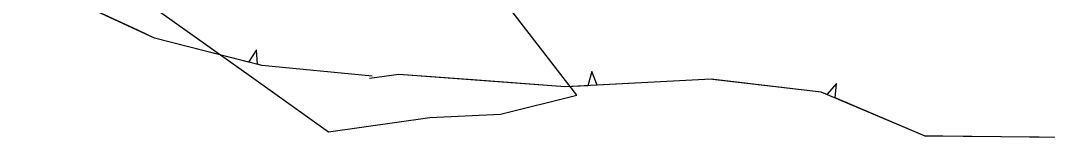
# Model space of a CAD drawing. Extents: x 954793 to 988390, y 1867850 to 1924428.
# Drawn here: x 961812.5 to 962034.8, y 1901544.1 to 1901569.5 of the extents above; entities that cross this region are included whole.
import ezdxf

# ---------------------------------------------------------------- set-up
doc = ezdxf.new("R2010")
doc.units = 0
doc.layers.add('S_OBSCURES', color=7, linetype='Continuous')
doc.layers.add('S_TREE', color=7, linetype='Continuous')

msp = doc.modelspace()

# ---------------------------------------------------------------- linework, layer by layer
at = {"layer": 'S_OBSCURES'}
msp.add_lwpolyline([(961879.16, 1901545.48), (961901.12, 1901548.58), (961916.39, 1901549.27), (961932.92, 1901553.37), (961925.05, 1901563.53), (961917.18, 1901573.69), (961910.35, 1901584.35), (961903.51, 1901595.01), (961899.45, 1901602.17), (961888.32, 1901598.7), (961867.71, 1901607.13), (961845.86, 1901605.07), (961830.71, 1901602.59), (961812.54, 1901592.82), (961829.2, 1901580.99), (961845.85, 1901569.15), (961862.5, 1901557.32)], close=True, dxfattribs=at)
at = {"layer": 'S_TREE'}
for p, q in [((961863.62, 1901563.18), (961861.89, 1901560.52)), ((961863.8, 1901560.04), (961863.62, 1901563.18)), ((961936.2, 1901558.47), (961935.34, 1901555.42)), ((961937.3, 1901555.52), (961936.2, 1901558.47)), ((961989.12, 1901555.92), (961987.01, 1901553.56)), ((961988.82, 1901552.79), (961989.12, 1901555.92))]:
    msp.add_line(p, q, dxfattribs=at)
for points in [[(962104.19, 1901581.26), (962104.57, 1901550.99), (962092.29, 1901544.81), (962069.97, 1901544.06), (962041.18, 1901544.24), (962008.32, 1901544.56), (961985.83, 1901554.06), (961962.02, 1901556.82), (961930.43, 1901555.16), (961894.38, 1901557.86), (961888.08, 1901556.95)], [(961837.91, 1901567.39), (961819.36, 1901575.98), (961822.46, 1901579.33)], [(961888.65, 1901557.45), (961864.78, 1901559.79), (961841.54, 1901565.71), (961819.36, 1901575.98)], [(961861.89, 1901560.52), (961841.54, 1901565.71), (961837.91, 1901567.39)], [(961888.65, 1901557.45), (961864.78, 1901559.79), (961863.8, 1901560.04)], [(961910.4, 1901556.66), (961894.38, 1901557.86), (961888.08, 1901556.95)], [(961935.34, 1901555.42), (961930.43, 1901555.16), (961910.4, 1901556.66)], [(961962.27, 1901556.79), (961962.02, 1901556.82), (961937.3, 1901555.52)], [(961987.01, 1901553.56), (961985.83, 1901554.06), (961962.27, 1901556.79)], [(962012.16, 1901544.52), (962008.32, 1901544.56), (961988.82, 1901552.79)], [(962037.16, 1901544.28), (962012.16, 1901544.52)]]:
    msp.add_lwpolyline(points, dxfattribs=at)

doc.saveas('drawing.dxf')
